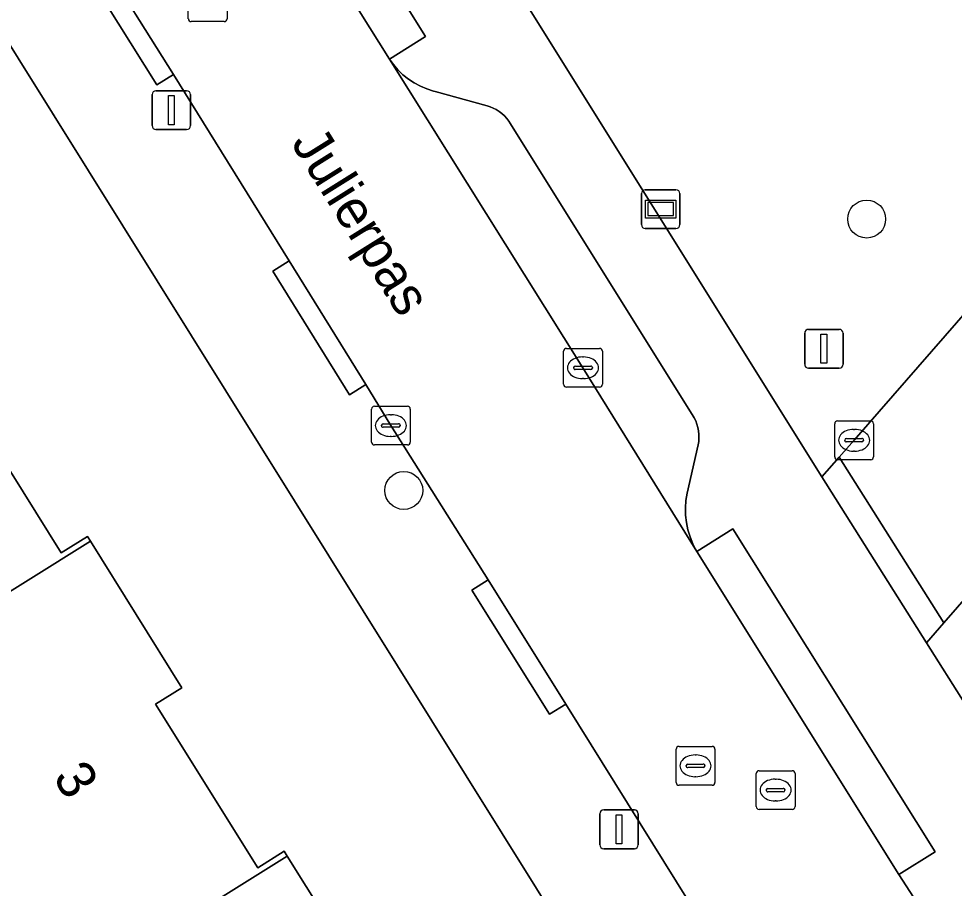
# Model space of a CAD drawing. Extents: x 158835 to 160077, y 386387 to 387778.
# Drawn here: x 159169.24 to 159193.35, y 386851.69 to 386874.1 of the extents above; entities that cross this region are included whole.
import ezdxf

# ---------------------------------------------------------------- set-up
doc = ezdxf.new("R2010")
doc.units = 0
for name, color, linetype in [('IMGEO_Afsluitpaal', 7, 'Continuous'), ('IMGEO_Boom', 7, 'Continuous'), ('IMGEO_Erf', 7, 'Continuous'), ('IMGEO_Groenvoorziening', 7, 'Continuous'), ('IMGEO_Kolk', 7, 'Continuous'), ('IMGEO_Lichtmast', 7, 'Continuous'), ('IMGEO_Openbare_ruimte_label', 7, 'Continuous'), ('IMGEO_Pand', 7, 'Continuous'), ('IMGEO_Pand_nummerreeks', 7, 'Continuous'), ('IMGEO_Parkeervlak_open', 7, 'Continuous'), ('IMGEO_Rijbaan_lokaal_open', 7, 'Continuous'), ('IMGEO_Rioolput', 7, 'Continuous'), ('IMGEO_Straatnaambord', 7, 'Continuous'), ('IMGEO_Voetpad_open', 7, 'Continuous')]:
    doc.layers.add(name, color=color, linetype=linetype)

msp = doc.modelspace()

# ---------------------------------------------------------------- linework, layer by layer
at = {"layer": 'IMGEO_Afsluitpaal'}
for p, q in [((159189.493, 386865.198), (159189.493, 386865.998)), ((159189.493, 386865.998), (159189.493, 386865.198)), ((159189.593, 386866.098), (159190.383, 386866.098)), ((159190.383, 386866.098), (159189.593, 386866.098)), ((159190.483, 386865.998), (159190.483, 386865.198)), ((159190.483, 386865.198), (159190.483, 386865.998)), ((159190.383, 386865.098), (159189.593, 386865.098)), ((159189.593, 386865.098), (159190.383, 386865.098))]:
    msp.add_line(p, q, dxfattribs=at)
msp.add_lwpolyline([(159189.913, 386865.973), (159190.063, 386865.973), (159190.063, 386865.223), (159189.913, 386865.223), (159189.913, 386865.973)], dxfattribs=at)
for centre, start, end in [((159189.593, 386865.998), 90, 180), ((159189.593, 386865.998), 90, 180), ((159190.383, 386865.998), 0, 90), ((159190.383, 386865.998), 360, 90), ((159189.593, 386865.198), 180, 270), ((159189.593, 386865.198), 180, 270), ((159190.383, 386865.198), 270, 0), ((159190.383, 386865.198), 270, 0)]:
    msp.add_arc(centre, 0.1, start, end, dxfattribs=at)
at = {"layer": 'IMGEO_Boom'}
for centre in [(159191.091, 386868.94), (159179.16, 386861.946)]:
    msp.add_circle(centre, 0.489, dxfattribs=at)
at = {"layer": 'IMGEO_Erf'}
for points in [[(159185.183, 386833.94), (159185.753, 386834.514), (159190.389, 386838.814), (159190.588, 386838.84), (159187.007, 386844.595), (159153.24, 386898.677)], [(159160.97, 386876.826), (159163.328, 386873.052), (159162.65, 386872.628), (159165.273, 386868.43), (159165.951, 386868.854), (159168.389, 386864.953), (159167.71, 386864.529), (159170.328, 386860.339), (159171.006, 386860.763), (159171.085, 386860.636), (159173.444, 386856.861), (159172.765, 386856.438), (159175.399, 386852.222), (159176.078, 386852.646), (159176.157, 386852.519), (159178.515, 386848.745), (159177.845, 386848.326), (159180.627, 386843.874), (159174.674, 386840.154), (159171.909, 386844.608)]]:
    msp.add_lwpolyline(points, dxfattribs=at)
at = {"layer": 'IMGEO_Groenvoorziening'}
msp.add_lwpolyline([(159221.08, 386901.167), (159182.372, 386876.944), (159181.784, 386876.565), (159181.238, 386876.212), (159189.931, 386862.296), (159190.378, 386862.801), (159190.765, 386863.238), (159222.248, 386899.343), (159222.46, 386899.698), (159222.579, 386900.042)], dxfattribs=at)
at = {"layer": 'IMGEO_Kolk'}
for p, q in [((159183.28, 386864.681), (159183.28, 386865.533)), ((159183.355, 386865.607), (159184.207, 386865.607)), ((159184.281, 386865.533), (159184.281, 386864.681)), ((159183.768, 386865.387), (159183.793, 386865.387)), ((159183.539, 386865.101), (159183.539, 386865.113)), ((159183.977, 386865.064), (159183.579, 386865.064)), ((159183.582, 386865.15), (159183.98, 386865.15)), ((159184.023, 386865.113), (159184.023, 386865.101)), ((159183.791, 386864.827), (159183.766, 386864.827)), ((159184.207, 386864.607), (159183.355, 386864.607)), ((159178.402, 386864.118), (159179.254, 386864.118)), ((159178.327, 386863.192), (159178.327, 386864.044)), ((159178.815, 386863.898), (159178.84, 386863.898)), ((159179.328, 386864.044), (159179.328, 386863.192)), ((159178.586, 386863.612), (159178.586, 386863.624)), ((159178.629, 386863.661), (159179.027, 386863.661)), ((159179.07, 386863.624), (159179.07, 386863.612)), ((159190.267, 386862.813), (159190.267, 386863.665)), ((159190.342, 386863.739), (159191.194, 386863.739)), ((159191.268, 386863.665), (159191.268, 386862.813)), ((159179.024, 386863.575), (159178.626, 386863.575)), ((159190.755, 386863.519), (159190.78, 386863.519)), ((159179.254, 386863.118), (159178.402, 386863.118)), ((159178.838, 386863.338), (159178.813, 386863.338)), ((159190.526, 386863.233), (159190.526, 386863.245)), ((159190.964, 386863.196), (159190.566, 386863.196)), ((159190.569, 386863.282), (159190.967, 386863.282)), ((159191.01, 386863.245), (159191.01, 386863.233)), ((159190.778, 386862.959), (159190.753, 386862.959)), ((159191.194, 386862.739), (159190.342, 386862.739))]:
    msp.add_line(p, q, dxfattribs=at)
for points in [[(159183.28, 386864.681), (159183.28, 386865.533)], [(159183.355, 386865.607), (159184.207, 386865.607)], [(159184.281, 386865.533), (159184.281, 386864.681)], [(159184.207, 386864.607), (159183.355, 386864.607)], [(159178.402, 386864.118), (159179.254, 386864.118)], [(159178.327, 386863.192), (159178.327, 386864.044)], [(159179.328, 386864.044), (159179.328, 386863.192)], [(159190.267, 386862.813), (159190.267, 386863.665)], [(159190.342, 386863.739), (159191.194, 386863.739)], [(159191.268, 386863.665), (159191.268, 386862.813)], [(159179.254, 386863.118), (159178.402, 386863.118)], [(159191.194, 386862.739), (159190.342, 386862.739)]]:
    msp.add_lwpolyline(points, dxfattribs=at)
for centre, radius, start, end in [((159183.357, 386865.531), 0.0765, 91.552, 178.448), ((159183.357, 386865.531), 0.0765, 91.552, 178.448), ((159184.205, 386865.531), 0.0765, 1.552, 88.448), ((159184.205, 386865.531), 0.0765, 1.552, 88.448), ((159183.579, 386865.11), 0.0403, 85.8775, 175.7526), ((159183.576, 386865.1), 0.0366, 178.938, 274.7102), ((159183.98, 386865.107), 0.043, 264.8664, 352.4533), ((159183.984, 386865.112), 0.0386, 1.7309, 96.639), ((159183.357, 386864.683), 0.0765, 181.552, 268.448), ((159183.357, 386864.683), 0.0765, 181.552, 268.448), ((159184.205, 386864.683), 0.0765, 271.552, 358.448), ((159184.205, 386864.683), 0.0765, 271.552, 358.448), ((159178.404, 386864.042), 0.0765, 91.552, 178.448), ((159178.404, 386864.042), 0.0765, 91.552, 178.448), ((159179.252, 386864.042), 0.0765, 1.552, 88.448), ((159179.252, 386864.042), 0.0765, 1.552, 88.448), ((159178.626, 386863.621), 0.0403, 85.8775, 175.7526), ((159178.623, 386863.611), 0.0366, 178.938, 274.7102), ((159179.027, 386863.618), 0.043, 264.8664, 352.4533), ((159179.031, 386863.623), 0.0386, 1.7309, 96.639), ((159190.344, 386863.663), 0.0765, 91.552, 178.448), ((159190.344, 386863.663), 0.0765, 91.552, 178.448), ((159191.192, 386863.663), 0.0765, 1.552, 88.448), ((159191.192, 386863.663), 0.0765, 1.552, 88.448), ((159178.404, 386863.194), 0.0765, 181.552, 268.448), ((159178.404, 386863.194), 0.0765, 181.552, 268.448), ((159179.252, 386863.194), 0.0765, 271.552, 358.448), ((159179.252, 386863.194), 0.0765, 271.552, 358.448), ((159190.566, 386863.242), 0.0403, 85.8775, 175.7526), ((159190.563, 386863.232), 0.0366, 178.938, 274.7102), ((159190.967, 386863.239), 0.043, 264.8664, 352.4533), ((159190.971, 386863.244), 0.0386, 1.7309, 96.639), ((159190.344, 386862.815), 0.0765, 181.552, 268.448), ((159190.344, 386862.815), 0.0765, 181.552, 268.448), ((159191.192, 386862.815), 0.0765, 271.552, 358.448), ((159191.192, 386862.815), 0.0765, 271.552, 358.448)]:
    msp.add_arc(centre, radius, start, end, dxfattribs=at)
for centre, major_axis, ratio, start_param, end_param in [((159183.767, 386865.107), (-0.387, 0.002), 0.722429, 4.712389, 7.853982), ((159183.792, 386865.107), (-0.39, 0.002), 0.717154, 1.570796, 4.712389), ((159178.814, 386863.618), (-0.387, 0.002), 0.722429, 4.712389, 7.853982), ((159178.839, 386863.618), (-0.39, 0.002), 0.717154, 1.570796, 4.712389), ((159190.754, 386863.239), (-0.387, 0.002), 0.722429, 4.712389, 7.853982), ((159190.779, 386863.239), (-0.39, 0.002), 0.717154, 1.570796, 4.712389)]:
    msp.add_ellipse(centre, major_axis=major_axis, ratio=ratio, start_param=start_param, end_param=end_param, dxfattribs=at)
at = {"layer": 'IMGEO_Lichtmast'}
for p, q in [((159172.674, 386871.348), (159172.674, 386872.148)), ((159172.674, 386872.148), (159172.674, 386871.348)), ((159172.774, 386872.248), (159173.564, 386872.248)), ((159173.564, 386872.248), (159172.774, 386872.248)), ((159173.664, 386872.148), (159173.664, 386871.348)), ((159173.664, 386871.348), (159173.664, 386872.148)), ((159173.564, 386871.248), (159172.774, 386871.248)), ((159172.774, 386871.248), (159173.564, 386871.248)), ((159184.314, 386853.713), (159185.104, 386853.713)), ((159185.104, 386853.713), (159184.314, 386853.713)), ((159184.214, 386852.813), (159184.214, 386853.613)), ((159184.214, 386853.613), (159184.214, 386852.813)), ((159185.204, 386853.613), (159185.204, 386852.813)), ((159185.204, 386852.813), (159185.204, 386853.613)), ((159185.104, 386852.713), (159184.314, 386852.713)), ((159184.314, 386852.713), (159185.104, 386852.713))]:
    msp.add_line(p, q, dxfattribs=at)
for points in [[(159173.094, 386872.123), (159173.244, 386872.123), (159173.244, 386871.373), (159173.094, 386871.373), (159173.094, 386872.123)], [(159184.634, 386853.588), (159184.784, 386853.588), (159184.784, 386852.838), (159184.634, 386852.838), (159184.634, 386853.588)]]:
    msp.add_lwpolyline(points, dxfattribs=at)
for centre, start, end in [((159172.774, 386872.148), 90, 180), ((159172.774, 386872.148), 90, 180), ((159173.564, 386872.148), 0, 90), ((159173.564, 386872.148), 360, 90), ((159172.774, 386871.348), 180, 270), ((159172.774, 386871.348), 180, 270), ((159173.564, 386871.348), 270, 0), ((159173.564, 386871.348), 270, 0), ((159184.314, 386853.613), 90, 180), ((159184.314, 386853.613), 90, 180), ((159185.104, 386853.613), 0, 90), ((159185.104, 386853.613), 360, 90), ((159184.314, 386852.813), 180, 270), ((159184.314, 386852.813), 180, 270), ((159185.104, 386852.813), 270, 0), ((159185.104, 386852.813), 270, 0)]:
    msp.add_arc(centre, 0.1, start, end, dxfattribs=at)
at = {"layer": 'IMGEO_Pand'}
for points in [[(159161.806, 386860.849), (159164.435, 386856.656), (159164.515, 386856.529), (159171.085, 386860.636), (159171.006, 386860.763), (159170.328, 386860.339), (159167.71, 386864.529), (159168.389, 386864.953), (159165.951, 386868.854), (159165.273, 386868.43), (159155.617, 386862.398), (159145.682, 386856.168), (159147.661, 386853.011), (159148.125, 386852.271)], [(159166.854, 386852.721), (159169.477, 386848.522), (159169.557, 386848.395), (159176.157, 386852.519), (159176.078, 386852.646), (159175.399, 386852.222), (159172.765, 386856.438), (159173.444, 386856.861), (159171.085, 386860.636), (159164.515, 386856.529), (159164.435, 386856.656), (159150.754, 386848.078), (159151.373, 386847.087), (159147.435, 386844.627), (159149.247, 386841.726), (159153.185, 386844.185)], [(159169.557, 386848.395), (159169.477, 386848.522), (159152.42, 386837.864), (159154.125, 386835.138), (159157.511, 386837.252), (159158.246, 386836.076), (159171.909, 386844.608), (159174.674, 386840.154), (159180.627, 386843.874), (159177.845, 386848.326), (159178.515, 386848.745), (159176.157, 386852.519)]]:
    msp.add_lwpolyline(points, close=True, dxfattribs=at)
at = {"layer": 'IMGEO_Parkeervlak_open'}
for points in [[(159179.922, 386872.239), (159179.752, 386872.294), (159179.587, 386872.365), (159179.43, 386872.45), (159179.28, 386872.549), (159179.14, 386872.661), (159179.011, 386872.785), (159178.893, 386872.92), (159178.788, 386873.065), (159183.776, 386865.106), (159186.711, 386860.373), (159186.695, 386860.4), (159186.609, 386860.571), (159186.538, 386860.748), (159186.484, 386860.931), (159186.446, 386861.118), (159186.424, 386861.308), (159186.42, 386861.499), (159186.433, 386861.689), (159186.463, 386861.878), (159186.746, 386863.118), (159186.761, 386863.207), (159186.768, 386863.297), (159186.768, 386863.388), (159186.759, 386863.478), (159186.742, 386863.567), (159186.717, 386863.654), (159186.684, 386863.739), (159186.644, 386863.82), (159186.621, 386863.86), (159181.913, 386871.391), (159181.866, 386871.466), (159181.813, 386871.536), (159181.754, 386871.601), (159181.689, 386871.661), (159181.619, 386871.714), (159181.545, 386871.762), (159181.466, 386871.802), (159181.385, 386871.835), (159181.311, 386871.858), (159179.969, 386872.226)], [(159200.108, 386863.891), (159198.772, 386865.056), (159194.904, 386860.62), (159193.08, 386858.53), (159192.634, 386858.019), (159193.618, 386856.452)]]:
    msp.add_lwpolyline(points, close=True, dxfattribs=at)
at = {"layer": 'IMGEO_Rijbaan_lokaal_open'}
for points in [[(159222.579, 386900.042), (159222.46, 386899.698), (159222.248, 386899.343), (159190.765, 386863.238), (159190.378, 386862.801), (159193.08, 386858.53), (159194.904, 386860.62), (159198.772, 386865.056), (159201.078, 386867.702), (159204.844, 386872.021), (159207.488, 386875.053), (159210.947, 386879.021), (159213.362, 386881.79), (159217.089, 386886.065), (159219.432, 386888.752), (159223.271, 386893.156), (159225.682, 386895.921), (159229.379, 386900.162), (159231.452, 386902.539), (159235.464, 386907.14), (159237.784, 386909.796), (159241.817, 386914.415)], [(159217.85, 386810.733), (159207.118, 386827.831), (159206.22, 386829.263), (159203.536, 386833.543), (159196.353, 386844.997), (159192.391, 386851.32), (159191.923, 386852.046), (159186.711, 386860.373), (159183.776, 386865.106), (159178.788, 386873.065), (159173.593, 386881.353)], [(159171.227, 386875.856), (159173.222, 386872.666), (159176.205, 386867.861), (159178.182, 386864.676), (159178.825, 386863.619), (159181.339, 386859.642), (159183.336, 386856.441), (159186.514, 386851.338), (159188.529, 386848.144), (159190.768, 386844.567), (159203.199, 386824.618), (159213.548, 386808.108)]]:
    msp.add_lwpolyline(points, dxfattribs=at)
msp.add_lwpolyline([(159189.931, 386862.296), (159192.634, 386858.019), (159193.08, 386858.53), (159190.378, 386862.801)], close=True, dxfattribs=at)
at = {"layer": 'IMGEO_Rioolput'}
for p, q in [((159173.607, 386874.104), (159173.607, 386874.956)), ((159174.608, 386874.956), (159174.608, 386874.104)), ((159174.534, 386874.03), (159173.682, 386874.03)), ((159186.179, 386854.422), (159186.179, 386855.274)), ((159186.254, 386855.348), (159187.106, 386855.348)), ((159187.18, 386855.274), (159187.18, 386854.422)), ((159186.667, 386855.128), (159186.692, 386855.128)), ((159186.438, 386854.842), (159186.438, 386854.854)), ((159186.876, 386854.805), (159186.478, 386854.805)), ((159186.481, 386854.891), (159186.879, 386854.891)), ((159186.922, 386854.854), (159186.922, 386854.842)), ((159188.318, 386854.723), (159189.17, 386854.723)), ((159186.69, 386854.568), (159186.665, 386854.568)), ((159188.243, 386853.797), (159188.243, 386854.649)), ((159188.731, 386854.503), (159188.756, 386854.503)), ((159189.244, 386854.649), (159189.244, 386853.797)), ((159187.106, 386854.348), (159186.254, 386854.348)), ((159188.502, 386854.217), (159188.502, 386854.229)), ((159188.94, 386854.18), (159188.542, 386854.18)), ((159188.545, 386854.266), (159188.943, 386854.266)), ((159188.986, 386854.229), (159188.986, 386854.217)), ((159188.754, 386853.943), (159188.729, 386853.943)), ((159189.17, 386853.723), (159188.318, 386853.723))]:
    msp.add_line(p, q, dxfattribs=at)
for points in [[(159173.607, 386874.104), (159173.607, 386874.956)], [(159174.608, 386874.956), (159174.608, 386874.104)], [(159174.534, 386874.03), (159173.682, 386874.03)], [(159186.179, 386854.422), (159186.179, 386855.274)], [(159186.254, 386855.348), (159187.106, 386855.348)], [(159187.18, 386855.274), (159187.18, 386854.422)], [(159188.318, 386854.723), (159189.17, 386854.723)], [(159188.243, 386853.797), (159188.243, 386854.649)], [(159189.244, 386854.649), (159189.244, 386853.797)], [(159187.106, 386854.348), (159186.254, 386854.348)], [(159189.17, 386853.723), (159188.318, 386853.723)]]:
    msp.add_lwpolyline(points, dxfattribs=at)
for centre, radius, start, end in [((159173.684, 386874.106), 0.0765, 181.552, 268.448), ((159173.684, 386874.106), 0.0765, 181.552, 268.448), ((159174.532, 386874.106), 0.0765, 271.552, 358.448), ((159174.532, 386874.106), 0.0765, 271.552, 358.448), ((159186.256, 386855.272), 0.0765, 91.552, 178.448), ((159186.256, 386855.272), 0.0765, 91.552, 178.448), ((159187.104, 386855.272), 0.0765, 1.552, 88.448), ((159187.104, 386855.272), 0.0765, 1.552, 88.448), ((159186.478, 386854.851), 0.0403, 85.8775, 175.7526), ((159186.475, 386854.841), 0.0366, 178.938, 274.7102), ((159186.879, 386854.848), 0.043, 264.8664, 352.4533), ((159186.883, 386854.853), 0.0386, 1.7309, 96.639), ((159188.32, 386854.647), 0.0765, 91.552, 178.448), ((159188.32, 386854.647), 0.0765, 91.552, 178.448), ((159189.168, 386854.647), 0.0765, 1.552, 88.448), ((159189.168, 386854.647), 0.0765, 1.552, 88.448), ((159186.256, 386854.424), 0.0765, 181.552, 268.448), ((159186.256, 386854.424), 0.0765, 181.552, 268.448), ((159187.104, 386854.424), 0.0765, 271.552, 358.448), ((159187.104, 386854.424), 0.0765, 271.552, 358.448), ((159188.542, 386854.226), 0.0403, 85.8775, 175.7526), ((159188.539, 386854.216), 0.0366, 178.938, 274.7102), ((159188.943, 386854.223), 0.043, 264.8664, 352.4533), ((159188.947, 386854.228), 0.0386, 1.7309, 96.639), ((159188.32, 386853.799), 0.0765, 181.552, 268.448), ((159188.32, 386853.799), 0.0765, 181.552, 268.448), ((159189.168, 386853.799), 0.0765, 271.552, 358.448), ((159189.168, 386853.799), 0.0765, 271.552, 358.448)]:
    msp.add_arc(centre, radius, start, end, dxfattribs=at)
for centre, major_axis, ratio, start_param, end_param in [((159186.666, 386854.848), (-0.387, 0.002), 0.722429, 4.712389, 7.853982), ((159186.691, 386854.848), (-0.39, 0.002), 0.717154, 1.570796, 4.712389), ((159188.73, 386854.223), (-0.387, 0.002), 0.722429, 4.712389, 7.853982), ((159188.755, 386854.223), (-0.39, 0.002), 0.717154, 1.570796, 4.712389)]:
    msp.add_ellipse(centre, major_axis=major_axis, ratio=ratio, start_param=start_param, end_param=end_param, dxfattribs=at)
at = {"layer": 'IMGEO_Straatnaambord'}
for p, q in [((159185.386, 386869.696), (159186.176, 386869.696)), ((159186.176, 386869.696), (159185.386, 386869.696)), ((159185.286, 386868.796), (159185.286, 386869.596)), ((159185.286, 386869.596), (159185.286, 386868.796)), ((159186.276, 386869.596), (159186.276, 386868.796)), ((159186.276, 386868.796), (159186.276, 386869.596)), ((159186.176, 386868.696), (159185.386, 386868.696)), ((159185.386, 386868.696), (159186.176, 386868.696))]:
    msp.add_line(p, q, dxfattribs=at)
for points in [[(159185.387, 386869.428), (159186.175, 386869.428), (159186.175, 386868.964), (159185.387, 386868.964), (159185.387, 386869.428)], [(159185.452, 386869.363), (159185.452, 386869.029), (159186.11, 386869.029), (159186.11, 386869.363), (159185.452, 386869.363)]]:
    msp.add_lwpolyline(points, dxfattribs=at)
for centre, start, end in [((159185.386, 386869.596), 90, 180), ((159185.386, 386869.596), 90, 180), ((159186.176, 386869.596), 0, 90), ((159186.176, 386869.596), 360, 90), ((159185.386, 386868.796), 180, 270), ((159185.386, 386868.796), 180, 270), ((159186.176, 386868.796), 270, 0), ((159186.176, 386868.796), 270, 0)]:
    msp.add_arc(centre, 0.1, start, end, dxfattribs=at)
at = {"layer": 'IMGEO_Voetpad_open'}
for points in [[(159153.24, 386898.677), (159187.007, 386844.595), (159190.588, 386838.84), (159215.479, 386798.902), (159215.834, 386798.34), (159225.683, 386782.752)], [(159177.122, 386877.793), (159179.72, 386873.649), (159178.788, 386873.065), (159178.893, 386872.92), (159179.011, 386872.785), (159179.14, 386872.661), (159179.28, 386872.549), (159179.43, 386872.45), (159179.587, 386872.365), (159179.752, 386872.294), (159179.922, 386872.239), (159179.969, 386872.226), (159181.311, 386871.858), (159181.385, 386871.835), (159181.466, 386871.802), (159181.545, 386871.762), (159181.619, 386871.714), (159181.689, 386871.661), (159181.754, 386871.601), (159181.813, 386871.536), (159181.866, 386871.466), (159181.913, 386871.391), (159186.621, 386863.86), (159186.644, 386863.82), (159186.684, 386863.739), (159186.717, 386863.654), (159186.742, 386863.567), (159186.759, 386863.478), (159186.768, 386863.388), (159186.768, 386863.297), (159186.761, 386863.207), (159186.746, 386863.118), (159186.463, 386861.878), (159186.433, 386861.689), (159186.42, 386861.499), (159186.424, 386861.308), (159186.446, 386861.118), (159186.484, 386860.931), (159186.538, 386860.748), (159186.609, 386860.571), (159186.695, 386860.4), (159186.711, 386860.373), (159187.643, 386860.957), (159192.855, 386852.63), (159191.923, 386852.046), (159192.391, 386851.32)], [(159224.017, 386807.989), (159220.003, 386814.372), (159219.008, 386815.955), (159211.221, 386828.336), (159208.518, 386832.602), (159208.934, 386833.093), (159209.185, 386833.378), (159206.675, 386835.59), (159203.869, 386840.061), (159199.299, 386847.378), (159195.496, 386853.474), (159195.431, 386853.592), (159193.618, 386856.452), (159192.634, 386858.019), (159189.931, 386862.296), (159181.238, 386876.212)], [(159213.548, 386808.108), (159203.199, 386824.618), (159190.768, 386844.567), (159188.529, 386848.144), (159188.107, 386847.878), (159186.092, 386851.072), (159186.514, 386851.338), (159183.336, 386856.441), (159182.912, 386856.177), (159180.915, 386859.378), (159181.339, 386859.642), (159178.825, 386863.619), (159178.182, 386864.676), (159177.758, 386864.413), (159175.781, 386867.598), (159176.205, 386867.861), (159173.222, 386872.666), (159172.799, 386872.401), (159170.804, 386875.591)]]:
    msp.add_lwpolyline(points, dxfattribs=at)
for points in [[(159179.72, 386873.649), (159177.122, 386877.793), (159174.525, 386881.937), (159173.593, 386881.353), (159178.788, 386873.065)], [(159170.804, 386875.591), (159172.799, 386872.401), (159173.222, 386872.666), (159171.227, 386875.856)], [(159176.205, 386867.861), (159175.781, 386867.598), (159177.758, 386864.413), (159178.182, 386864.676)], [(159186.711, 386860.373), (159191.923, 386852.046), (159192.855, 386852.63), (159187.643, 386860.957)], [(159180.915, 386859.378), (159182.912, 386856.177), (159183.336, 386856.441), (159181.339, 386859.642)]]:
    msp.add_lwpolyline(points, close=True, dxfattribs=at)

# ---------------------------------------------------------------- texts
at = {"layer": 'IMGEO_Openbare_ruimte_label'}
msp.add_text('Julierpas', height=1, rotation=302.0054, dxfattribs=at).set_placement((159176.236, 386870.901))
at = {"layer": 'IMGEO_Pand_nummerreeks'}
msp.add_text('3', height=1, rotation=301.9594, dxfattribs=at).set_placement((159170.1, 386854.552))

doc.saveas('drawing.dxf')
